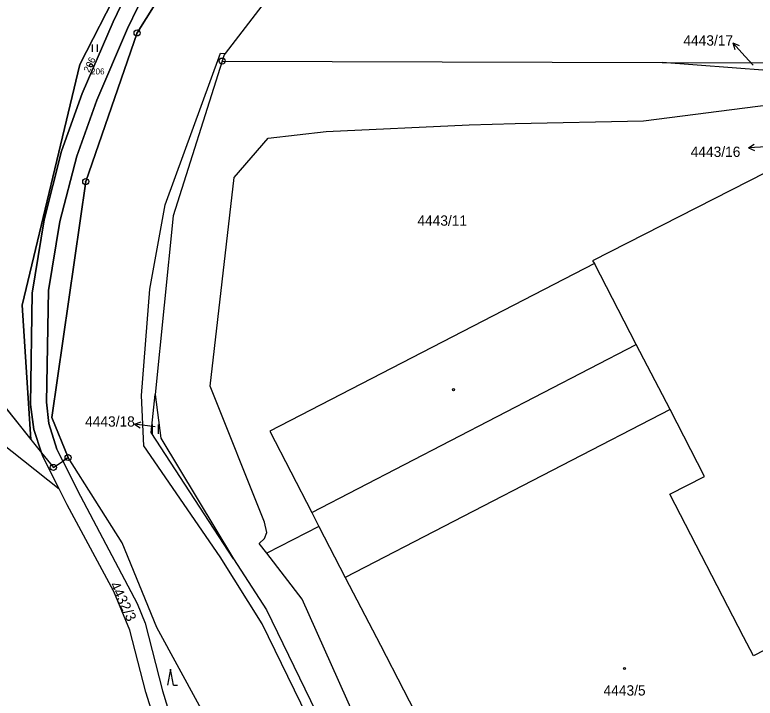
# Model space of a CAD drawing. Extents: x -644096 to -634268, y -1141430 to -1133463.
# Drawn here: x -638962 to -638839.5, y -1136606 to -1136492.9 of the extents above; entities that cross this region are included whole.
import ezdxf

# ---------------------------------------------------------------- set-up
doc = ezdxf.new("R2010")
doc.units = 0
for name, color, linetype in [('_CIVIL_CONSTRUCTION', 7, 'Continuous'), ('Definiční body', 7, 'Continuous'), ('M_Svah_Nasyp', 7, 'Continuous'), ('M_Svah_Zarez', 7, 'Continuous'), ('Polygon ku', 7, 'Continuous'), ('Polygon parcely', 7, 'Continuous'), ('spodek_zarez', 7, 'Continuous'), ('svrsek_osa_sjezdy', 7, 'Continuous'), ('svrsek_osa_VRT', 7, 'Continuous'), ('svrsek_popisy_VRT', 7, 'Continuous'), ('terminal_VRT', 7, 'Continuous')]:
    doc.layers.add(name, color=color, linetype=linetype)

msp = doc.modelspace()

# ---------------------------------------------------------------- linework, layer by layer
at = {"layer": '_CIVIL_CONSTRUCTION'}
for centre, radius in [((-638941.76, -1136495.88), 0.5), ((-638941.76, -1136495.88), 0.0303), ((-638927.69, -1136500.53), 0.5), ((-638927.69, -1136500.53), 0.0303), ((-638950.26, -1136520.48), 0.5), ((-638950.26, -1136520.48), 0.0303), ((-638953.19, -1136566.15), 0.5), ((-638953.19, -1136566.15), 0.0303), ((-638955.62, -1136567.78), 0.5), ((-638955.62, -1136567.78), 0.0303)]:
    msp.add_circle(centre, radius, dxfattribs=at)
at = {"layer": 'Definiční body'}
msp.add_circle((-638949.38, -1136501.25), 0.25, dxfattribs=at)
at = {"layer": 'M_Svah_Nasyp'}
for p, q in [((-638912.86, -1136575.23), (-638859.17, -1136547.46)), ((-638853.57, -1136558.18), (-638907.36, -1136585.99))]:
    msp.add_line(p, q, dxfattribs=at)
at = {"layer": 'M_Svah_Zarez'}
for centre in [(-638889.43, -1136554.91), (-638861.13, -1136601.06)]:
    msp.add_circle(centre, 0.175, dxfattribs=at)
at = {"layer": 'Polygon ku'}
msp.add_lwpolyline([(-638999.73, -1136489.37), (-638970.43, -1136549.3), (-638959.34, -1136563.14), (-638957.56, -1136565.36), (-638955.62, -1136567.78), (-638954.05, -1136566.73), (-638953.19, -1136566.15), (-638955.88, -1136559.54), (-638950.26, -1136520.48), (-638941.76, -1136495.88), (-638924.25, -1136467.93)], dxfattribs=at)
at = {"layer": 'Polygon parcely'}
for points in [[(-639000.86, -1136487.51), (-638999.73, -1136489.37), (-638970.43, -1136549.3), (-638959.34, -1136563.14), (-638960.8, -1136540.92), (-638951.21, -1136501.08), (-638931.57, -1136462.65), (-638981.52, -1136421.35)], [(-638959.34, -1136563.14), (-638957.56, -1136565.36), (-638958.84, -1136561.49), (-638959.42, -1136557.38), (-638959.14, -1136538.92), (-638957.16, -1136526.79), (-638954.27, -1136515.46), (-638950.83, -1136505.88), (-638945.72, -1136494.01), (-638937.12, -1136476.06), (-638934.07, -1136469.07), (-638931.57, -1136462.65), (-638951.21, -1136501.08), (-638960.8, -1136540.92)]]:
    msp.add_lwpolyline(points, close=True, dxfattribs=at)
for points in [[(-638934.8, -1136477.43), (-638943.33, -1136495.15), (-638948.43, -1136507.01), (-638951.75, -1136516.27), (-638954.54, -1136527.07), (-638956.41, -1136538.49), (-638956.77, -1136556.98), (-638956.38, -1136560.5), (-638955.05, -1136564.76), (-638954.05, -1136566.73), (-638953.19, -1136566.15), (-638955.88, -1136559.54), (-638950.26, -1136520.48), (-638941.76, -1136495.88), (-638924.25, -1136467.93)], [(-638937.12, -1136476.06), (-638945.72, -1136494.01), (-638950.83, -1136505.88), (-638954.27, -1136515.46), (-638957.16, -1136526.79), (-638959.14, -1136538.92), (-638959.42, -1136557.38), (-638958.84, -1136561.49), (-638957.56, -1136565.36), (-638955.62, -1136567.78), (-638954.05, -1136566.73), (-638955.05, -1136564.76), (-638956.38, -1136560.5), (-638956.77, -1136556.98), (-638956.41, -1136538.49), (-638954.54, -1136527.07), (-638951.75, -1136516.27), (-638948.43, -1136507.01), (-638943.33, -1136495.15), (-638934.8, -1136477.43)]]:
    msp.add_lwpolyline(points, dxfattribs=at)
at = {"layer": 'spodek_zarez'}
msp.add_circle((-638683.07, -1137056.85), 1378.08, dxfattribs=at)
at = {"layer": 'svrsek_osa_sjezdy'}
for p, q in [((-638949.13, -1136498.98), (-638949.13, -1136497.78)), ((-638948.33, -1136498.98), (-638948.33, -1136497.78)), ((-638939.23, -1136562.2), (-638939.23, -1136560.7)), ((-638938.23, -1136562.2), (-638938.23, -1136560.7)), ((-638936.23, -1136601.16), (-638936.73, -1136603.84)), ((-638935.73, -1136603.84), (-638936.23, -1136601.16)), ((-638935.73, -1136603.84), (-638935.06, -1136603.84))]:
    msp.add_line(p, q, dxfattribs=at)
at = {"layer": 'svrsek_popisy_VRT'}
for p, q in [((-638841.17, -1136499.75), (-638843.18, -1136497.52)), ((-638843.18, -1136497.52), (-638842.14, -1136497.93)), ((-638843.18, -1136497.52), (-638842.88, -1136498.6)), ((-638839.83, -1136501.22), (-638841.17, -1136499.75)), ((-638840.63, -1136514.87), (-638839.65, -1136514.31)), ((-638837.63, -1136514.71), (-638840.63, -1136514.87)), ((-638840.63, -1136514.87), (-638839.6, -1136515.31)), ((-638942.17, -1136560.62), (-638941.11, -1136560.25)), ((-638939.19, -1136560.99), (-638942.17, -1136560.62)), ((-638942.17, -1136560.62), (-638941.24, -1136561.24)), ((-638938.75, -1136561.05), (-638939.19, -1136560.99))]:
    msp.add_line(p, q, dxfattribs=at)
at = {"layer": 'terminal_VRT'}
for p, q in [((-638927.69, -1136500.53), (-638854.89, -1136500.75)), ((-638854.89, -1136500.75), (-638835.29, -1136500.81)), ((-638950.26, -1136520.48), (-638955.88, -1136559.54)), ((-638950.26, -1136520.48), (-638955.88, -1136559.54)), ((-638970.43, -1136549.3), (-638959.34, -1136563.14)), ((-638970.43, -1136549.3), (-638959.34, -1136563.14)), ((-638955.88, -1136559.54), (-638953.19, -1136566.15)), ((-638955.88, -1136559.54), (-638953.19, -1136566.15)), ((-638959.34, -1136563.14), (-638957.56, -1136565.36)), ((-638959.34, -1136563.14), (-638957.56, -1136565.36)), ((-638953.19, -1136566.15), (-638954.05, -1136566.73)), ((-638953.19, -1136566.15), (-638954.05, -1136566.73)), ((-638911.67, -1136577.55), (-638920.3, -1136582))]:
    msp.add_line(p, q, dxfattribs=at)
for points in [[(-638843.32, -1136321.95), (-638865.9, -1136332.92), (-638873.78, -1136342.32), (-638882.55, -1136358.79), (-638890.81, -1136384.82), (-638894.28, -1136403.89), (-638894.7, -1136420.91), (-638896.19, -1136439.12), (-638900.11, -1136454.36), (-638912.69, -1136480.37), (-638927.2, -1136499.29)], [(-638954.05, -1136566.73), (-638955.05, -1136564.76), (-638956.38, -1136560.5), (-638956.77, -1136556.98), (-638956.41, -1136538.49), (-638954.54, -1136527.07), (-638951.75, -1136516.27), (-638948.43, -1136507.01), (-638943.33, -1136495.15), (-638934.8, -1136477.43), (-638931.82, -1136470.54), (-638925.85, -1136455.12), (-638922.93, -1136446), (-638919.42, -1136432.81), (-638912.14, -1136404.51), (-638910.31, -1136392.55), (-638908.71, -1136380.05), (-638906.89, -1136371.22)], [(-638918, -1136455.75), (-638924.25, -1136467.93), (-638941.76, -1136495.88), (-638950.26, -1136520.48)], [(-638918, -1136455.75), (-638924.25, -1136467.93), (-638941.76, -1136495.88), (-638950.26, -1136520.48)], [(-638959.34, -1136563.14), (-638960.8, -1136540.92), (-638951.21, -1136501.08), (-638931.57, -1136462.65)], [(-638934.07, -1136469.07), (-638937.12, -1136476.06), (-638945.72, -1136494.01), (-638950.83, -1136505.88), (-638954.27, -1136515.46), (-638957.16, -1136526.79), (-638959.14, -1136538.92), (-638959.42, -1136557.38), (-638958.84, -1136561.49), (-638957.56, -1136565.36)], [(-638909.35, -1136617.77), (-638921.05, -1136593.65), (-638928, -1136582.58), (-638940.65, -1136564.21), (-638941.04, -1136555.87), (-638939.65, -1136538.28), (-638937.11, -1136524.34), (-638927.97, -1136499.24), (-638927.2, -1136499.29)], [(-638927.2, -1136499.29), (-638927.37, -1136499.51), (-638927.69, -1136500.53)], [(-638927.69, -1136500.53), (-638935.81, -1136526.16), (-638938.79, -1136555.73)], [(-638836.91, -1136507.71), (-638837.08, -1136504.98), (-638837.51, -1136502.08), (-638854.89, -1136500.75)], [(-638920.3, -1136582), (-638921.55, -1136580.37), (-638920.67, -1136579.56), (-638920.3, -1136578.53), (-638920.68, -1136576.84), (-638929.67, -1136554.36), (-638925.68, -1136519.81), (-638920.09, -1136513.27), (-638910.51, -1136512.2), (-638886.85, -1136511.06), (-638879.24, -1136510.84), (-638857.98, -1136510.42), (-638836.91, -1136507.71)], [(-638837.77, -1136518.95), (-638866.44, -1136533.58), (-638866.09, -1136534.04)], [(-638866.09, -1136534.04), (-638919.82, -1136561.81), (-638912.86, -1136575.23), (-638911.67, -1136577.55)], [(-638911.67, -1136577.55), (-638907.36, -1136585.99), (-638901.49, -1136597.18), (-638886.26, -1136626.78), (-638881.39, -1136624.27), (-638871.62, -1136643.28), (-638831.13, -1136622.34), (-638822.75, -1136618), (-638834.13, -1136596.02), (-638839.81, -1136598.96), (-638841.43, -1136595.83), (-638853.61, -1136572.22), (-638847.87, -1136569.27), (-638853.57, -1136558.18), (-638859.17, -1136547.46), (-638866.09, -1136534.04)], [(-638977.01, -1136548.09), (-638968.39, -1136560.47), (-638954.68, -1136571.31)], [(-638925.82, -1136582.94), (-638939.42, -1136562.01), (-638938.79, -1136555.73)], [(-638938.79, -1136555.73), (-638937.84, -1136562.96), (-638925.82, -1136582.94)], [(-638957.56, -1136565.36), (-638955.62, -1136567.78), (-638954.05, -1136566.73)], [(-638954.68, -1136571.31), (-638957.32, -1136566.09), (-638957.56, -1136565.36)], [(-638957.56, -1136565.36), (-638955.62, -1136567.78), (-638954.05, -1136566.73)], [(-638954.05, -1136566.73), (-638951.11, -1136572.53), (-638941.77, -1136590.29), (-638940.44, -1136593.57), (-638937.56, -1136604.74), (-638934.72, -1136614.14), (-638934.14, -1136615.49)], [(-638928.06, -1136613.44), (-638938.49, -1136594.29), (-638944.26, -1136580.28), (-638953.19, -1136566.15)], [(-638936.62, -1136616.32), (-638937.24, -1136614.88), (-638940.33, -1136604.99), (-638942.94, -1136594.72), (-638945.6, -1136588.33), (-638953.32, -1136574), (-638954.68, -1136571.31)], [(-638925.82, -1136582.94), (-638920.37, -1136591.33), (-638912.22, -1136608.16), (-638904.68, -1136629.83), (-638894.89, -1136649.08)], [(-638854.75, -1136658.93), (-638856.41, -1136657.9), (-638866.57, -1136652.99), (-638870.63, -1136651.34), (-638875.98, -1136649.17), (-638879.12, -1136647.66), (-638882.34, -1136645.7), (-638885.47, -1136643.19), (-638888.85, -1136639.48), (-638891.57, -1136635.94), (-638895.86, -1136627.82), (-638900.14, -1136619.76), (-638901.96, -1136618.57), (-638902.2, -1136617.02), (-638914.47, -1136589.6), (-638920.3, -1136582)]]:
    msp.add_lwpolyline(points, dxfattribs=at)

# ---------------------------------------------------------------- texts
at = {"layer": 'Definiční body'}
msp.add_text('206', height=1, dxfattribs=at).set_placement((-638949.38, -1136502.74))
at = {"layer": 'svrsek_osa_VRT'}
for s, p in [('4443/17', (-638851.38, -1136497.96)), ('4443/16', (-638850.17, -1136516.39)), ('4443/11', (-638895.39, -1136527.78)), ('4443/18', (-638950.36, -1136561.03)), ('4443/5', (-638864.59, -1136605.54))]:
    msp.add_text(s, height=1.7, dxfattribs=at).set_placement(p)
for s, height, rotation, p in [('206', 1.14, 65, (-638949.66, -1136502.52)), ('4432/3', 1.7, 296, (-638946.35, -1136587.2))]:
    msp.add_text(s, height=height, rotation=rotation, dxfattribs=at).set_placement(p)

doc.saveas('drawing.dxf')
